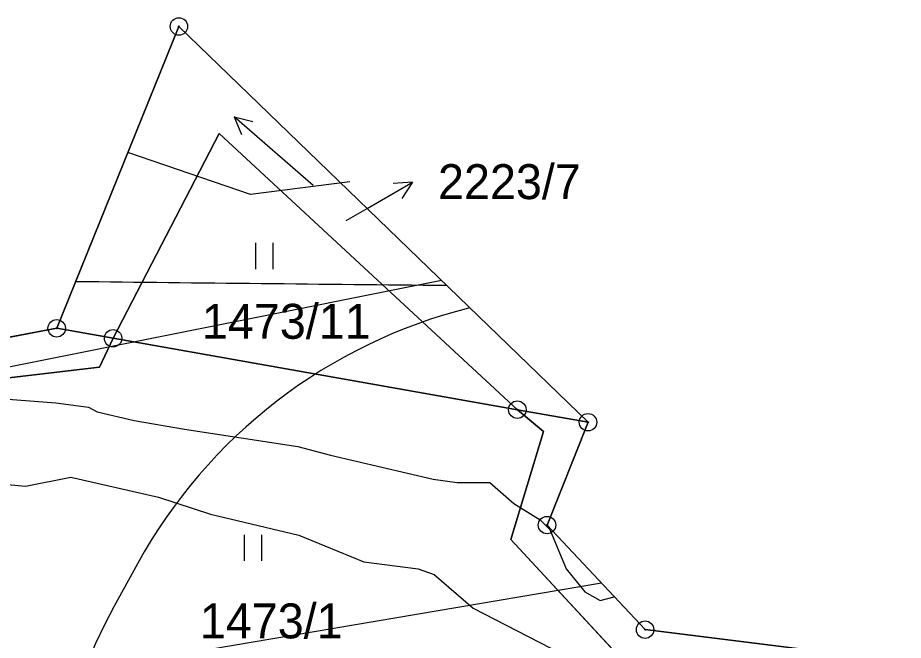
# Model space of a CAD drawing. Extents: x -706130 to -698555, y -971544 to -967260.
# Drawn here: x -705503.3 to -705452.6, y -969712.2 to -969676.6 of the extents above; entities that cross this region are included whole.
import ezdxf

# ---------------------------------------------------------------- set-up
doc = ezdxf.new("R2010")
doc.units = 0
for name, color, linetype in [('BPEJ hranice S', 7, 'Continuous'), ('Hluková izofona', 7, 'Continuous'), ('Hranice řešeného území', 7, 'Continuous'), ('KN_Hranice obce', 7, 'Continuous'), ('KN_Hranice_katastrální území', 7, 'Continuous'), ('KN_Hranice_parcel', 7, 'Continuous'), ('KN_Parcelni cisla', 7, 'Continuous'), ('KN_Parcelni cisla_sipky', 7, 'Continuous'), ('KN_Polygon parcely', 7, 'Continuous'), ('KN_POZEMKY_11_VODNI_PLOCHA', 7, 'Continuous'), ('KN_POZEMKY_7_TTP', 7, 'Continuous'), ('KN_VYUZITI_07_vodni plocha_tok prirozeny', 7, 'Continuous'), ('KN_VYUZITI_11_vodni plocha_zamokrena plocha', 7, 'Continuous'), ('KN_Značky bodu BP', 7, 'Continuous'), ('KN_Značky kultur', 7, 'Continuous'), ('OP dráhy', 7, 'Continuous'), ('OP lesa 30 m', 7, 'Continuous'), ('Plochy smíšené nezastavěného území všeobecné S', 7, 'Continuous'), ('Plochy vodní a vodnich toku_linie pozemni tok S', 7, 'Continuous'), ('Povodi vodniho toku S', 7, 'Continuous'), ('Regulační bloky v krajině S', 7, 'Continuous'), ('VÝŠKOPIS_vrstevnice hlavní', 7, 'Continuous'), ('Záplavové území stanovene S', 7, 'Continuous'), ('Záplavového území_aktivní zóna S', 7, 'Continuous')]:
    doc.layers.add(name, color=color, linetype=linetype)

msp = doc.modelspace()

# ---------------------------------------------------------------- linework, layer by layer
at = {"layer": 'BPEJ hranice S'}
msp.add_lwpolyline([(-705394.91, -969700.31), (-705409.21, -969708.55), (-705416.34, -969715.85), (-705414.68, -969722.18), (-705418.11, -969727.21), (-705421.64, -969728.15), (-705430.74, -969724.99), (-705444.96, -969723.57), (-705457.73, -969712.8), (-705467.36, -969711.61), (-705472.98, -969705.62), (-705470.63, -969699.73), (-705494.07, -969677.06), (-705501.07, -969694.35), (-705508.76, -969695.79)], dxfattribs=at)
at = {"layer": 'Hluková izofona'}
msp.add_arc((-705403.963, -961572.229), 8119.999, 269.322469, 269.472328, dxfattribs=at)
at = {"layer": 'Hranice řešeného území'}
msp.add_lwpolyline([(-705508.76, -969695.79), (-705501.07, -969694.35), (-705494.07, -969677.06), (-705470.63, -969699.73), (-705472.98, -969705.62), (-705467.36, -969711.61), (-705457.73, -969712.8), (-705444.96, -969723.57), (-705430.74, -969724.99), (-705421.64, -969728.15), (-705418.11, -969727.21), (-705414.68, -969722.18), (-705416.34, -969715.85), (-705409.21, -969708.55), (-705394.91, -969700.31)], dxfattribs=at)
at = {"layer": 'KN_Hranice obce'}
msp.add_lwpolyline([(-705394.91, -969700.31), (-705409.21, -969708.55), (-705416.34, -969715.85), (-705414.68, -969722.18), (-705418.11, -969727.21), (-705421.64, -969728.15), (-705430.74, -969724.99), (-705444.96, -969723.57), (-705457.73, -969712.8), (-705467.36, -969711.61), (-705472.98, -969705.62), (-705470.63, -969699.73), (-705494.07, -969677.06), (-705501.07, -969694.35), (-705508.76, -969695.79), (-705525.86, -969693.05), (-705530.59, -969698.31), (-705534.77, -969697.85), (-705546.47, -969696.74), (-705551.76, -969704.91), (-705554.18, -969701.14), (-705557.78, -969695.52)], dxfattribs=at)
at = {"layer": 'KN_Hranice_katastrální území'}
msp.add_lwpolyline([(-705394.91, -969700.31), (-705409.21, -969708.55), (-705416.34, -969715.85), (-705414.68, -969722.18), (-705418.11, -969727.21), (-705421.64, -969728.15), (-705430.74, -969724.99), (-705444.96, -969723.57), (-705457.73, -969712.8), (-705467.36, -969711.61), (-705472.98, -969705.62), (-705470.63, -969699.73), (-705494.07, -969677.06), (-705501.07, -969694.35), (-705508.76, -969695.79), (-705525.86, -969693.05), (-705530.59, -969698.31), (-705534.77, -969697.85), (-705546.47, -969696.74), (-705551.76, -969704.91), (-705554.18, -969701.14), (-705557.78, -969695.52)], dxfattribs=at)
at = {"layer": 'KN_Hranice_parcel'}
for p, q in [((-705494.07, -969677.06), (-705501.07, -969694.35)), ((-705470.63, -969699.73), (-705494.07, -969677.06)), ((-705497.84, -969694.92), (-705501.07, -969694.35)), ((-705474.68, -969699.01), (-705497.84, -969694.92)), ((-705470.63, -969699.73), (-705474.68, -969699.01))]:
    msp.add_line(p, q, dxfattribs=at)
for points in [[(-705474.68, -969699.01), (-705491.76, -969683.2), (-705497.84, -969694.92)], [(-705501.07, -969694.35), (-705508.76, -969695.79), (-705525.86, -969693.05), (-705530.59, -969698.31)], [(-705497.84, -969694.92), (-705498.62, -969696.57), (-705507.91, -969697.66), (-705523.95, -969695.11), (-705528.78, -969701.44)], [(-705415.03, -969730.27), (-705421.45, -969731.5), (-705431.25, -969727.25), (-705445.56, -969725.27), (-705458.77, -969716.15), (-705467.8, -969714.27), (-705475.06, -969706.44), (-705473.18, -969700.26), (-705474.68, -969699.01)], [(-705394.91, -969700.31), (-705409.21, -969708.55), (-705416.34, -969715.85), (-705414.68, -969722.18), (-705418.11, -969727.21), (-705421.64, -969728.15), (-705430.74, -969724.99), (-705444.96, -969723.57), (-705457.73, -969712.8), (-705467.36, -969711.61), (-705472.98, -969705.62), (-705470.63, -969699.73)]]:
    msp.add_lwpolyline(points, dxfattribs=at)
at = {"layer": 'KN_Parcelni cisla_sipky'}
for p, q in [((-705483.28, -969687.48), (-705480.681, -969685.98)), ((-705480.681, -969685.98), (-705481.799, -969686.047)), ((-705480.681, -969685.98), (-705481.298, -969686.914)), ((-705484.48, -969688.18), (-705483.28, -969687.48))]:
    msp.add_line(p, q, dxfattribs=at)
at = {"layer": 'KN_Polygon parcely'}
for points in [[(-705494.07, -969677.06), (-705501.07, -969694.35), (-705497.84, -969694.92), (-705491.76, -969683.2), (-705474.68, -969699.01), (-705470.63, -969699.73)], [(-705491.76, -969683.2), (-705497.84, -969694.92), (-705474.68, -969699.01)], [(-705501.07, -969694.35), (-705508.76, -969695.79), (-705525.86, -969693.05), (-705530.59, -969698.31), (-705528.78, -969701.44), (-705523.95, -969695.11), (-705507.91, -969697.66), (-705498.62, -969696.57), (-705497.84, -969694.92)], [(-705475.06, -969706.44), (-705473.18, -969700.26), (-705474.68, -969699.01), (-705497.84, -969694.92), (-705498.62, -969696.57), (-705507.91, -969697.66), (-705523.95, -969695.11), (-705528.78, -969701.44), (-705519.65, -969717.15), (-705471.48, -969724.71), (-705470.15, -969722.29), (-705431.14, -969743.47), (-705414.69, -969747.07), (-705414.95, -969734.18), (-705415.03, -969730.27), (-705421.45, -969731.5), (-705431.25, -969727.25), (-705445.56, -969725.27), (-705458.77, -969716.15), (-705467.8, -969714.27)], [(-705472.98, -969705.62), (-705470.63, -969699.73), (-705474.68, -969699.01), (-705473.18, -969700.26), (-705475.06, -969706.44), (-705467.8, -969714.27), (-705458.77, -969716.15), (-705445.56, -969725.27), (-705431.25, -969727.25), (-705421.45, -969731.5), (-705415.03, -969730.27), (-705408.55, -969715.44), (-705393.12, -969701.34), (-705394.91, -969700.31), (-705409.21, -969708.55), (-705416.34, -969715.85), (-705414.68, -969722.18), (-705418.11, -969727.21), (-705421.64, -969728.15), (-705430.74, -969724.99), (-705444.96, -969723.57), (-705457.73, -969712.8), (-705467.36, -969711.61)]]:
    msp.add_lwpolyline(points, close=True, dxfattribs=at)
at = {"layer": 'KN_POZEMKY_11_VODNI_PLOCHA'}
for p, q in [((-705501.07, -969694.35), (-705494.07, -969677.06)), ((-705494.07, -969677.06), (-705470.63, -969699.73)), ((-705491.76, -969683.2), (-705497.84, -969694.92)), ((-705474.68, -969699.01), (-705491.76, -969683.2)), ((-705508.76, -969695.79), (-705501.07, -969694.35)), ((-705497.84, -969694.92), (-705501.07, -969694.35)), ((-705501.07, -969694.35), (-705497.84, -969694.92)), ((-705497.84, -969694.92), (-705498.62, -969696.57)), ((-705498.62, -969696.57), (-705507.91, -969697.66)), ((-705473.18, -969700.26), (-705474.68, -969699.01)), ((-705474.68, -969699.01), (-705470.63, -969699.73)), ((-705470.63, -969699.73), (-705474.68, -969699.01)), ((-705470.63, -969699.73), (-705472.98, -969705.62)), ((-705475.06, -969706.44), (-705473.18, -969700.26)), ((-705472.98, -969705.62), (-705467.36, -969711.61)), ((-705467.8, -969714.27), (-705475.06, -969706.44)), ((-705467.36, -969711.61), (-705457.73, -969712.8))]:
    msp.add_line(p, q, dxfattribs=at)
at = {"layer": 'KN_POZEMKY_7_TTP'}
for p, q in [((-705497.84, -969694.92), (-705491.76, -969683.2)), ((-705491.76, -969683.2), (-705474.68, -969699.01)), ((-705498.62, -969696.57), (-705497.84, -969694.92)), ((-705474.68, -969699.01), (-705497.84, -969694.92)), ((-705497.84, -969694.92), (-705474.68, -969699.01)), ((-705507.91, -969697.66), (-705498.62, -969696.57)), ((-705474.68, -969699.01), (-705473.18, -969700.26)), ((-705473.18, -969700.26), (-705475.06, -969706.44)), ((-705475.06, -969706.44), (-705467.8, -969714.27))]:
    msp.add_line(p, q, dxfattribs=at)
at = {"layer": 'KN_VYUZITI_07_vodni plocha_tok prirozeny'}
for p, q in [((-705501.07, -969694.35), (-705494.07, -969677.06)), ((-705494.07, -969677.06), (-705470.63, -969699.73)), ((-705491.76, -969683.2), (-705497.84, -969694.92)), ((-705474.68, -969699.01), (-705491.76, -969683.2)), ((-705497.84, -969694.92), (-705501.07, -969694.35)), ((-705470.63, -969699.73), (-705474.68, -969699.01))]:
    msp.add_line(p, q, dxfattribs=at)
at = {"layer": 'KN_VYUZITI_11_vodni plocha_zamokrena plocha'}
for p, q in [((-705508.76, -969695.79), (-705501.07, -969694.35)), ((-705501.07, -969694.35), (-705497.84, -969694.92)), ((-705497.84, -969694.92), (-705498.62, -969696.57)), ((-705498.62, -969696.57), (-705507.91, -969697.66)), ((-705473.18, -969700.26), (-705474.68, -969699.01)), ((-705474.68, -969699.01), (-705470.63, -969699.73)), ((-705470.63, -969699.73), (-705472.98, -969705.62)), ((-705475.06, -969706.44), (-705473.18, -969700.26)), ((-705472.98, -969705.62), (-705467.36, -969711.61)), ((-705467.8, -969714.27), (-705475.06, -969706.44)), ((-705467.36, -969711.61), (-705457.73, -969712.8))]:
    msp.add_line(p, q, dxfattribs=at)
at = {"layer": 'KN_Značky bodu BP'}
for centre, radius in [((-705494.07, -969677.06), 0.5), ((-705494.07, -969677.06), 0.0303), ((-705501.07, -969694.35), 0.5), ((-705501.07, -969694.35), 0.0303), ((-705497.84, -969694.92), 0.5), ((-705497.84, -969694.92), 0.0303), ((-705474.68, -969699.01), 0.5), ((-705474.68, -969699.01), 0.0303), ((-705470.63, -969699.73), 0.5), ((-705470.63, -969699.73), 0.0303), ((-705472.98, -969705.62), 0.5), ((-705472.98, -969705.62), 0.0303), ((-705467.36, -969711.61), 0.5), ((-705467.36, -969711.61), 0.0303)]:
    msp.add_circle(centre, radius, dxfattribs=at)
at = {"layer": 'KN_Značky kultur'}
for p, q in [((-705486.373, -969686.17), (-705490.901, -969682.234)), ((-705490.901, -969682.234), (-705490.493, -969683.254)), ((-705490.901, -969682.234), (-705489.835, -969682.497)), ((-705489.661, -969690.96), (-705489.661, -969689.46)), ((-705488.66, -969690.96), (-705488.66, -969689.46)), ((-705490.321, -969707.67), (-705490.321, -969706.17)), ((-705489.32, -969707.67), (-705489.32, -969706.17))]:
    msp.add_line(p, q, dxfattribs=at)
at = {"layer": 'OP dráhy'}
msp.add_lwpolyline([(-705469.856, -969708.949), (-705565.276, -969725.095), (-705565.988, -969725.193)], dxfattribs=at)
at = {"layer": 'OP lesa 30 m'}
msp.add_line((-705496.441, -969707.841), (-705497.771, -969710.261), dxfattribs=at)
for centre, start, end in [((-705470.15, -969722.29), 103.9901, 151.2074), ((-705471.48, -969724.71), 151.2074, 222.5531)]:
    msp.add_arc(centre, 30, start, end, dxfattribs=at)
at = {"layer": 'Plochy smíšené nezastavěného území všeobecné S'}
for p, q in [((-705494.07, -969677.06), (-705501.07, -969694.35)), ((-705470.63, -969699.73), (-705494.07, -969677.06))]:
    msp.add_line(p, q, dxfattribs=at)
for points in [[(-705501.07, -969694.35), (-705508.76, -969695.79), (-705525.86, -969693.05), (-705530.59, -969698.31)], [(-705394.91, -969700.31), (-705409.21, -969708.55), (-705416.34, -969715.85), (-705414.68, -969722.18), (-705418.11, -969727.21), (-705421.64, -969728.15), (-705430.74, -969724.99), (-705444.96, -969723.57), (-705457.73, -969712.8), (-705467.36, -969711.61), (-705472.98, -969705.62), (-705470.63, -969699.73)]]:
    msp.add_lwpolyline(points, dxfattribs=at)
at = {"layer": 'Plochy vodní a vodnich toku_linie pozemni tok S'}
msp.add_lwpolyline([(-705484.28, -969685.958), (-705489.977, -969686.694), (-705496.991, -969684.275)], dxfattribs=at)
at = {"layer": 'Povodi vodniho toku S'}
msp.add_lwpolyline([(-705394.91, -969700.31), (-705409.21, -969708.55), (-705416.34, -969715.85), (-705414.68, -969722.18), (-705418.11, -969727.21), (-705421.64, -969728.15), (-705430.74, -969724.99), (-705444.96, -969723.57), (-705457.73, -969712.8), (-705467.36, -969711.61), (-705472.98, -969705.62), (-705470.63, -969699.73), (-705494.07, -969677.06), (-705501.07, -969694.35), (-705508.76, -969695.79)], dxfattribs=at)
at = {"layer": 'Regulační bloky v krajině S'}
for p, q in [((-705494.07, -969677.06), (-705501.07, -969694.35)), ((-705470.63, -969699.73), (-705494.07, -969677.06))]:
    msp.add_line(p, q, dxfattribs=at)
for points in [[(-705501.07, -969694.35), (-705508.76, -969695.79), (-705525.86, -969693.05), (-705530.59, -969698.31)], [(-705394.91, -969700.31), (-705409.21, -969708.55), (-705416.34, -969715.85), (-705414.68, -969722.18), (-705418.11, -969727.21), (-705421.64, -969728.15), (-705430.74, -969724.99), (-705444.96, -969723.57), (-705457.73, -969712.8), (-705467.36, -969711.61), (-705472.98, -969705.62), (-705470.63, -969699.73)]]:
    msp.add_lwpolyline(points, dxfattribs=at)
at = {"layer": 'VÝŠKOPIS_vrstevnice hlavní'}
msp.add_lwpolyline([(-705479.022, -969691.613), (-705505.164, -969696.842), (-705523.996, -969700.98), (-705531.129, -969705.26), (-705535.409, -969711.537), (-705537.549, -969717.386), (-705539.69, -969740.357), (-705542.971, -969756.336), (-705548.107, -969768.32), (-705553.386, -969775.596)], dxfattribs=at)
at = {"layer": 'Záplavové území stanovene S'}
msp.add_lwpolyline([(-705506.375, -969703.06), (-705502.852, -969703.398), (-705500.27, -969702.875), (-705495.235, -969704.015), (-705492.263, -969704.987), (-705487.204, -969706.204), (-705483.476, -969707.726), (-705480.368, -969708.132), (-705479.446, -969708.446), (-705477.202, -969710.375), (-705470.875, -969713.639), (-705469.625, -969713.755), (-705466.325, -969713.375), (-705463.965, -969712.715), (-705462.589, -969713.161), (-705461.737, -969716.878), (-705460.705, -969718.625), (-705457.508, -969721.758), (-705454.125, -969724.401), (-705453.375, -969724.769), (-705446.252, -969725.563)], dxfattribs=at)
at = {"layer": 'Záplavového území_aktivní zóna S'}
msp.add_lwpolyline([(-705504.375, -969698.375), (-705501.125, -969698.625), (-705499.25, -969698.875), (-705498.75, -969699.125), (-705496.625, -969699.625), (-705493.75, -969700.125), (-705487.25, -969701.125), (-705485.375, -969701.625), (-705479.5, -969703), (-705478.125, -969703.188), (-705476.25, -969703.188), (-705474.875, -969704.375), (-705473.375, -969705.312), (-705472.812, -969705.875), (-705471.875, -969708.125), (-705470.812, -969709.438), (-705469.938, -969709.938), (-705469.131, -969709.722)], dxfattribs=at)

# ---------------------------------------------------------------- texts
at = {"layer": 'KN_Parcelni cisla'}
for s, p in [('2223/7', (-705479.223, -969686.95)), ('1473/11', (-705492.75, -969694.95)), ('1473/1', (-705492.87, -969712.11))]:
    msp.add_text(s, height=2, dxfattribs=at).set_placement(p)

doc.saveas('drawing.dxf')
